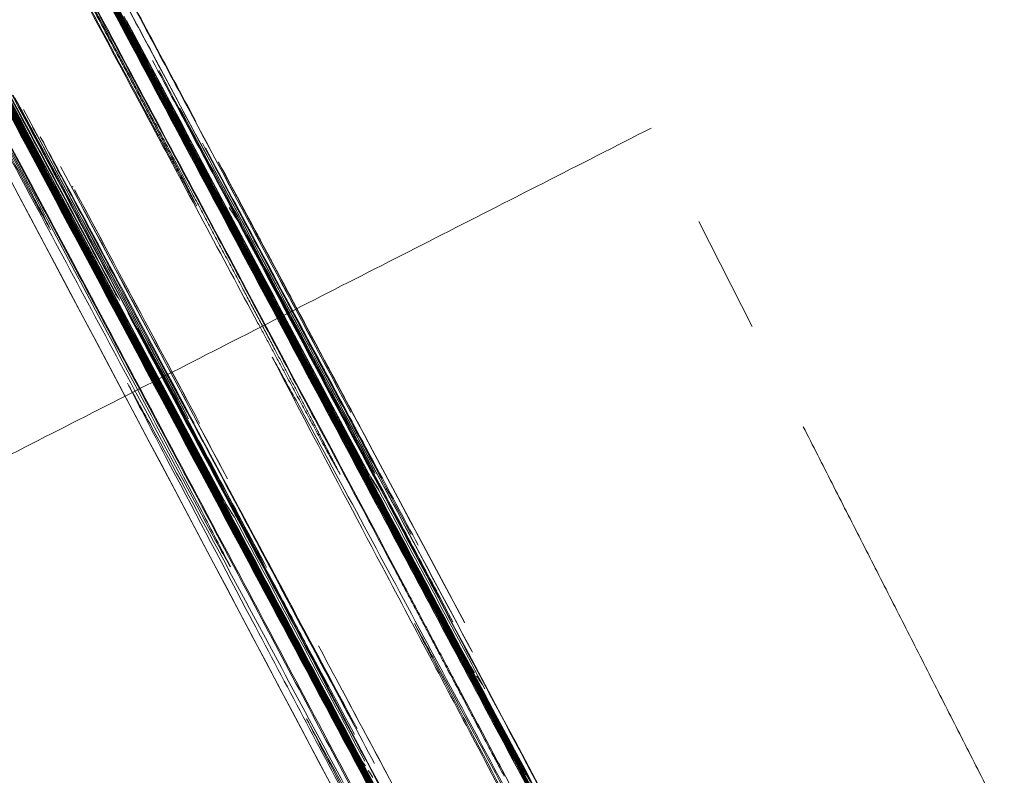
# Model space of a CAD drawing. Header units: millimetres. Extents: x -10 to 594, y 0 to 420.
# Tile 139 of 656: x 203.6966 to 203.7414, y 148.8332 to 148.8676. Entities that reach past the tile are written whole.
import ezdxf

# ---------------------------------------------------------------- set-up
doc = ezdxf.new("R2010")
doc.units = ezdxf.units.MM
doc.layers.add('1', color=7, linetype='Continuous', true_color=0xffffff)
doc.styles.add('Calibri', font='txt')
doc.dimstyles.get("Standard").update_dxf_attribs({"dimtxt": 0.18, "dimasz": 0.18, "dimexe": 0.18, "dimexo": 0.0625, "dimgap": 0.09, "dimtad": 0, "dimtih": 1, "dimtoh": 1, "dimdec": 4, "dimzin": 0, "dimdsep": 46, "dimtxsty": 'Standard', "dimcen": 0.09, "dimadec": 0, "dimazin": 0, "dimtfac": 1, "dimtdec": 4, "dimtofl": 0, "dimtmove": 0, "dimatfit": 3, "dimfxl": 0, "dimtolj": 1, "dimtzin": 0, "dimarcsym": 0})

# ---------------------------------------------------------------- blocks, each defined once
blk = doc.blocks.new('_U4')
at = {"layer": '1', "color": 18, "lineweight": 13}
for p, q in [((224.197271, 149.330349), (306.663744, 149.330349)), ((304.663744, 149.330349), (304.663744, 62.144876)), ((177.527222, 108.297204), (306.663744, 108.297204))]:
    blk.add_line(p, q, dxfattribs=at)
at = {"layer": '1', "color": 18}
for points in [[(304.663744, 149.330349), (305.601566, 145.830352), (303.725922, 145.830346)], [(304.663744, 108.297204), (303.725922, 111.7972), (305.601566, 111.797207)]]:
    blk.add_solid(points, dxfattribs=at)
at = {"layer": '1', "color": 18, "linetype": 'Continuous', "lineweight": 13, "char_height": 3.5, "attachment_point": 7, "rotation": 90, "line_spacing_factor": 1.399613, "style": 'Calibri'}
for s, insert in [('\\fCalibri|b0|i0;\\W1.0000;SINGLE POINT LIFT* EYE', (315.326772, 51.34946)), ('\\fCalibri|b0|i0;\\W1.0000;0.82', (308.003878, 51.34946))]:
    blk.add_mtext(s, dxfattribs=dict(at, insert=insert))
blk = doc.blocks.new('_U5')
at = {"layer": '1', "color": 18, "lineweight": 13}
for p, q in [((130.422645, 152.165523), (67.065295, 152.165523)), ((69.065295, 152.165523), (69.065295, 136.568025)), ((69.065295, 108.517612), (69.065295, 124.11511)), ((276.787899, 108.517612), (67.065295, 108.517612))]:
    blk.add_line(p, q, dxfattribs=at)
at = {"layer": '1', "color": 18}
for points in [[(69.065295, 152.165523), (70.003117, 148.665527), (68.127472, 148.66552)], [(69.065295, 108.517612), (68.127472, 112.017608), (70.003117, 112.017615)]]:
    blk.add_solid(points, dxfattribs=at)
at = {"layer": '1', "color": 18, "linetype": 'Continuous', "lineweight": 13, "insert": (72.405428, 125.77261), "char_height": 3.5, "attachment_point": 7, "rotation": 90, "line_spacing_factor": 1.399613, "style": 'Calibri'}
blk.add_mtext('\\fCalibri|b0|i0;\\W1.0000;0.87', dxfattribs=at)
blk = doc.blocks.new('_U6')
at = {"layer": '1', "color": 18, "lineweight": 13}
for p, q in [((231.195484, 189.812173), (323.005638, 189.812173)), ((321.005638, 189.812173), (321.005638, 155.281146)), ((321.005638, 108.297204), (321.005638, 142.82823)), ((177.527222, 108.297204), (323.005638, 108.297204))]:
    blk.add_line(p, q, dxfattribs=at)
at = {"layer": '1', "color": 18}
for points in [[(321.005638, 189.812173), (321.94346, 186.312176), (320.067816, 186.31217)], [(321.005638, 108.297204), (320.067816, 111.7972), (321.94346, 111.797207)]]:
    blk.add_solid(points, dxfattribs=at)
at = {"layer": '1', "color": 18, "linetype": 'Continuous', "lineweight": 13, "char_height": 3.5, "attachment_point": 7, "rotation": 90, "line_spacing_factor": 1.399613, "style": 'Calibri'}
for s, insert in [('\\fCalibri|b0|i0;\\W1.0000;LIFTING STROPS* EYE', (331.668666, 125.36451)), ('\\fCalibri|b0|i0;\\W1.0000;2.18', (324.345772, 144.48573))]:
    blk.add_mtext(s, dxfattribs=dict(at, insert=insert))
blk = doc.blocks.new('_U8')
at = {"layer": '1', "color": 18, "lineweight": 13}
for p, q in [((209.046118, 155.045589), (47.06469, 155.045589)), ((49.06469, 155.045589), (49.06469, 138.008073)), ((49.06469, 108.517642), (49.06469, 125.555157)), ((276.787898, 108.517642), (47.06469, 108.517642))]:
    blk.add_line(p, q, dxfattribs=at)
at = {"layer": '1', "color": 18}
for points in [[(49.06469, 155.045589), (50.002512, 151.545592), (48.126868, 151.545585)], [(49.06469, 108.517642), (48.126868, 112.017638), (50.002512, 112.017645)]]:
    blk.add_solid(points, dxfattribs=at)
at = {"layer": '1', "color": 18, "linetype": 'Continuous', "lineweight": 13, "insert": (52.404824, 127.212657), "char_height": 3.5, "attachment_point": 7, "rotation": 90, "line_spacing_factor": 1.399613, "style": 'Calibri'}
blk.add_mtext('\\fCalibri|b0|i0;\\W1.0000;0.93', dxfattribs=at)

msp = doc.modelspace()

# ---------------------------------------------------------------- linework, layer by layer
at = {"layer": '1', "color": 155, "linetype": 'Continuous', "lineweight": 18}
for p, q in [((203.704114, 148.860156), (203.704661, 148.859079)), ((203.704661, 148.859079), (203.704361, 148.8596)), ((203.729926, 148.8536), (203.727494, 148.858373)), ((203.710728, 148.847651), (203.711179, 148.846867))]:
    msp.add_line(p, q, dxfattribs=at)
for points, knots in [([(203.87674, 147.286396), (203.797805, 147.434703), (203.640992, 147.729679), (203.34149, 148.293796), (203.012148, 148.914339), (202.743749, 149.418557), (202.679817, 149.538289), (202.679818, 149.538288)], [0, 0, 0, 0, 0.125, 0.25, 0.5, 0.75, 1, 1, 1, 1]), ([(202.679818, 149.538288), (202.679922, 149.538094), (202.743894, 149.418284), (203.012148, 148.914339), (203.34149, 148.293796), (203.640992, 147.729679), (203.797805, 147.434703), (203.87674, 147.286396)], [0, 0, 0, 0, 0.249695, 0.499797, 0.749898, 0.874949, 1, 1, 1, 1]), ([(203.890652, 147.29245), (203.81225, 147.439951), (203.656501, 147.733319), (203.359049, 148.294339), (203.031999, 148.911418), (202.765523, 149.412728), (202.702064, 149.531745), (202.702065, 149.531744)], [0, 0, 0, 0, 0.125, 0.25, 0.5, 0.75, 1, 1, 1, 1]), ([(202.702064, 149.531745), (202.702065, 149.531744), (202.765523, 149.412728), (203.031999, 148.911418), (203.359049, 148.294339), (203.656501, 147.733319), (203.812251, 147.439951), (203.890652, 147.29245)], [0, 0, 0, 0, 0.25, 0.5, 0.75, 0.875, 1, 1, 1, 1]), ([(204.403524, 147.526077), (204.333942, 147.656968), (204.195881, 147.917042), (203.932757, 148.413548), (203.644317, 148.958336), (203.410249, 149.399449), (203.354739, 149.503815), (203.354739, 149.503814)], [0, 0, 0, 0, 0.125, 0.25, 0.5, 0.75, 1, 1, 1, 1]), ([(203.354739, 149.503814), (203.354739, 149.503813), (203.355592, 149.50221), (203.35944, 149.494969), (203.365856, 149.482898), (203.374813, 149.466044), (203.386233, 149.444554), (203.40009, 149.418472), (203.416354, 149.387853), (203.435002, 149.352741), (203.455971, 149.313248), (203.479226, 149.269438), (203.504733, 149.221374), (203.532421, 149.169185), (203.562146, 149.113142), (203.593804, 149.053436), (203.627337, 148.990179), (203.662695, 148.923465), (203.699785, 148.853469), (203.738535, 148.780325), (203.778914, 148.704098), (203.820841, 148.624942), (203.864137, 148.543196), (203.908654, 148.459145), (203.954318, 148.372933), (204.00109, 148.28464), (204.048865, 148.194468), (204.097554, 148.102594), (204.147111, 148.009111), (204.182093, 147.943144), (204.201934, 147.905738), (204.206366, 147.897384), (204.210799, 147.889026), (204.215235, 147.880665), (204.219673, 147.8723), (204.224112, 147.863932), (204.228554, 147.85556), (204.232997, 147.847184), (204.237443, 147.838805), (204.241891, 147.830423), (204.246341, 147.822037), (204.250793, 147.813647), (204.255248, 147.805253), (204.259704, 147.796856), (204.264163, 147.788455), (204.268623, 147.780051), (204.273086, 147.771642), (204.277552, 147.76323), (204.282019, 147.754814), (204.286489, 147.746394), (204.29096, 147.737971), (204.295435, 147.729543), (204.299911, 147.721112), (204.30439, 147.712676), (204.308871, 147.704237), (204.313354, 147.695794), (204.31784, 147.687347), (204.322328, 147.678896), (204.326818, 147.670441), (204.331311, 147.661982), (204.335806, 147.653519), (204.340303, 147.645052), (204.344803, 147.636581), (204.349305, 147.628105), (204.35381, 147.619626), (204.358317, 147.611142), (204.362827, 147.602655), (204.367339, 147.594163), (204.371853, 147.585667), (204.37637, 147.577166), (204.38089, 147.568662), (204.385412, 147.560153), (204.389936, 147.55164), (204.394463, 147.543123), (204.398993, 147.534601), (204.402014, 147.528919), (204.403524, 147.526077)], [0, 0, 0, 0, 0.031081, 0.062158, 0.093305, 0.1246, 0.155888, 0.187056, 0.218181, 0.249337, 0.280514, 0.31167, 0.342879, 0.374214, 0.405539, 0.436746, 0.467909, 0.4991, 0.530268, 0.561397, 0.592563, 0.623843, 0.655121, 0.686287, 0.717423, 0.748611, 0.779829, 0.811039, 0.842328, 0.873781, 0.876531, 0.879279, 0.882027, 0.884774, 0.887519, 0.890264, 0.893008, 0.895752, 0.898494, 0.901236, 0.903978, 0.906719, 0.909459, 0.912199, 0.914939, 0.917678, 0.920417, 0.923156, 0.925895, 0.928633, 0.931372, 0.934111, 0.936849, 0.939588, 0.942328, 0.945067, 0.947807, 0.950547, 0.953288, 0.956029, 0.95877, 0.961513, 0.964256, 0.966999, 0.969744, 0.972489, 0.975235, 0.977982, 0.98073, 0.98348, 0.98623, 0.988981, 0.991734, 0.994488, 0.997243, 1, 1, 1, 1]), ([(202.541177, 149.498388), (202.541177, 149.498387), (202.606326, 149.377775), (202.879987, 148.869702), (203.215963, 148.244241), (203.521388, 147.67581), (203.681214, 147.378693), (203.761631, 147.229352)], [0, 0, 0, 0, 0.249998, 0.499996, 0.749994, 0.874994, 1, 1, 1, 1]), ([(203.761625, 147.229348), (203.681217, 147.37867), (203.521401, 147.675767), (203.215984, 148.244177), (202.880009, 148.869631), (202.609391, 149.372054), (202.543412, 149.494219), (202.541322, 149.498089)], [0, 0, 0, 0, 0.126041, 0.25209, 0.504187, 0.756285, 1, 1, 1, 1]), ([(203.741228, 147.217883), (203.661166, 147.366239), (203.50202, 147.661434), (203.197856, 148.226243), (202.863277, 148.847701), (202.590908, 149.352302), (202.526105, 149.472034), (202.526106, 149.472033)], [0, 0, 0, 0, 0.125, 0.25, 0.5, 0.75, 1, 1, 1, 1]), ([(202.526204, 149.471851), (202.528201, 149.468162), (202.593802, 149.346941), (202.863278, 148.847701), (203.197856, 148.226243), (203.50202, 147.661434), (203.661166, 147.366239), (203.741228, 147.217883)], [0, 0, 0, 0, 0.243975, 0.495984, 0.747992, 0.873996, 1, 1, 1, 1]), ([(202.829631, 149.370526), (202.829631, 149.370525), (202.887847, 149.26105), (203.133284, 148.798399), (203.43567, 148.227109), (203.710991, 147.707258), (203.855151, 147.435421), (203.927696, 147.29878)], [0, 0, 0, 0, 0.25, 0.5, 0.75, 0.875, 1, 1, 1, 1]), ([(203.927696, 147.29878), (203.855151, 147.435421), (203.710991, 147.707258), (203.43567, 148.227109), (203.133284, 148.798399), (202.887847, 149.26105), (202.829631, 149.370526), (202.829631, 149.370525)], [0, 0, 0, 0, 0.125, 0.25, 0.5, 0.75, 1, 1, 1, 1]), ([(203.863432, 147.311352), (203.800145, 147.430164), (203.667579, 147.679267), (203.407191, 148.169142), (203.114058, 148.720963), (202.876563, 149.167199), (202.820336, 149.272633), (202.820337, 149.272631)], [0, 0, 0, 0, 0.114092, 0.240651, 0.493767, 0.746884, 1, 1, 1, 1]), ([(202.820336, 149.272632), (202.820337, 149.272631), (202.876563, 149.167199), (203.114058, 148.720963), (203.407191, 148.169142), (203.674153, 147.6669), (203.813895, 147.404329), (203.884191, 147.272384)], [0, 0, 0, 0, 0.25, 0.5, 0.75, 0.875, 1, 1, 1, 1]), ([(203.74996, 147.251004), (203.684943, 147.371656), (203.549476, 147.623245), (203.284026, 148.116755), (202.985837, 148.671417), (202.744337, 149.119856), (202.687186, 149.225785), (202.687187, 149.225783)], [0, 0, 0, 0, 0.115212, 0.24161, 0.494407, 0.747203, 1, 1, 1, 1]), ([(202.687186, 149.225784), (202.687187, 149.225783), (202.744337, 149.119856), (202.985837, 148.671417), (203.284026, 148.116755), (203.549476, 147.623245), (203.684943, 147.371656), (203.74996, 147.251004)], [0, 0, 0, 0, 0.252797, 0.505593, 0.75839, 0.884788, 1, 1, 1, 1]), ([(203.711194, 147.187216), (203.639204, 147.320014), (203.496005, 147.5844), (203.222216, 148.090404), (202.921407, 148.646607), (202.677833, 149.096241), (202.620204, 149.202437), (202.620204, 149.202436)], [0, 0, 0, 0, 0.125, 0.25, 0.5, 0.75, 1, 1, 1, 1]), ([(202.620204, 149.202437), (202.620204, 149.202436), (202.677833, 149.096241), (202.921407, 148.646607), (203.222216, 148.090404), (203.496005, 147.5844), (203.639204, 147.320014), (203.711194, 147.187216)], [0, 0, 0, 0, 0.25, 0.5, 0.75, 0.875, 1, 1, 1, 1]), ([(203.696643, 148.874273), (203.696805, 148.873969), (203.697129, 148.873358), (203.697611, 148.872448), (203.698092, 148.871539), (203.698573, 148.870632), (203.699053, 148.869726), (203.699481, 148.868918), (203.699861, 148.868201), (203.700196, 148.867568), (203.700532, 148.866934), (203.700869, 148.866299), (203.701207, 148.865661), (203.701545, 148.865022), (203.701885, 148.864381), (203.702226, 148.863739), (203.702456, 148.863305), (203.702571, 148.86309)], [0, 0, 0, 0, 0.081735, 0.164054, 0.246961, 0.330462, 0.414562, 0.499265, 0.558065, 0.616041, 0.673207, 0.729576, 0.785164, 0.839984, 0.894053, 0.947386, 1, 1, 1, 1]), ([(203.702466, 148.863396), (203.702318, 148.863675), (203.702023, 148.864231), (203.701578, 148.865069), (203.701132, 148.865908), (203.700686, 148.866747), (203.700239, 148.867587), (203.699844, 148.868331), (203.699503, 148.868974), (203.699217, 148.869512), (203.698931, 148.870049), (203.698647, 148.870585), (203.698363, 148.87112), (203.698079, 148.871654), (203.697796, 148.872186), (203.697514, 148.872718), (203.697328, 148.873069), (203.697234, 148.873245)], [0, 0, 0, 0, 0.084613, 0.168752, 0.252424, 0.335638, 0.418401, 0.500721, 0.553663, 0.60719, 0.661326, 0.716089, 0.7715, 0.827579, 0.884343, 0.941811, 1, 1, 1, 1]), ([(203.718693, 148.834629), (203.715399, 148.840798), (203.709039, 148.852708), (203.702679, 148.864619), (203.699614, 148.87036)], [0, 0, 0, 0, 0.518019, 1, 1, 1, 1]), ([(203.699615, 148.87036), (203.705049, 148.860183), (203.711409, 148.848272), (203.717768, 148.836363), (203.718694, 148.834629)], [0, 0, 0, 0, 0.854454, 1, 1, 1, 1]), ([(203.718796, 148.834471), (203.717868, 148.836208), (203.711508, 148.848119), (203.705147, 148.86003), (203.699714, 148.870205)], [0, 0, 0, 0, 0.145833, 1, 1, 1, 1]), ([(203.699919, 148.86989), (203.705353, 148.859713), (203.711715, 148.8478), (203.718077, 148.835887), (203.719004, 148.83415)], [0, 0, 0, 0, 0.854167, 1, 1, 1, 1]), ([(203.719098, 148.834005), (203.71817, 148.835743), (203.711808, 148.847657), (203.705445, 148.859571), (203.70001, 148.869749)], [0, 0, 0, 0, 0.145833, 1, 1, 1, 1]), ([(203.70021, 148.869442), (203.705646, 148.859263), (203.712275, 148.846849), (203.718904, 148.834437), (203.720097, 148.832203)], [0, 0, 0, 0, 0.82, 1, 1, 1, 1]), ([(203.725757, 148.821635), (203.722708, 148.827345), (203.714222, 148.843234), (203.705736, 148.859124), (203.700299, 148.869304)], [0, 0, 0, 0, 0.359375, 1, 1, 1, 1]), ([(203.693032, 148.869159), (203.696376, 148.862897), (203.703066, 148.850368), (203.709755, 148.837841), (203.713101, 148.831575)], [0, 0, 0, 0, 0.499819, 1, 1, 1, 1]), ([(203.719517, 148.83336), (203.716216, 148.839541), (203.709851, 148.85146), (203.703485, 148.863379), (203.700421, 148.869116)], [0, 0, 0, 0, 0.51863, 1, 1, 1, 1]), ([(203.700424, 148.869118), (203.705867, 148.858926), (203.712232, 148.847007), (203.718598, 148.835089), (203.71952, 148.833361)], [0, 0, 0, 0, 0.855072, 1, 1, 1, 1]), ([(203.719627, 148.833191), (203.718698, 148.83493), (203.712333, 148.846849), (203.705966, 148.858769), (203.700528, 148.868951)], [0, 0, 0, 0, 0.145833, 1, 1, 1, 1]), ([(203.700718, 148.868659), (203.706157, 148.858475), (203.712525, 148.846553), (203.718892, 148.834631), (203.719821, 148.832893)], [0, 0, 0, 0, 0.854167, 1, 1, 1, 1]), ([(203.719907, 148.832759), (203.718979, 148.834498), (203.712611, 148.84642), (203.706243, 148.858343), (203.700803, 148.868528)], [0, 0, 0, 0, 0.145833, 1, 1, 1, 1]), ([(203.693825, 148.867939), (203.697171, 148.861672), (203.703867, 148.849135), (203.710562, 148.836599), (203.71391, 148.830328)], [0, 0, 0, 0, 0.499816, 1, 1, 1, 1]), ([(203.700988, 148.868243), (203.706429, 148.858057), (203.713064, 148.845635), (203.719698, 148.833214), (203.720892, 148.830978)], [0, 0, 0, 0, 0.82, 1, 1, 1, 1]), ([(203.72655, 148.820414), (203.723498, 148.826128), (203.715005, 148.842028), (203.706512, 148.857929), (203.701071, 148.868116)], [0, 0, 0, 0, 0.359375, 1, 1, 1, 1]), ([(203.712483, 148.846838), (203.710476, 148.850594), (203.706759, 148.857553), (203.703042, 148.864511), (203.701332, 148.867713)], [0, 0, 0, 0, 0.539854, 1, 1, 1, 1]), ([(203.694723, 148.866555), (203.696719, 148.862818), (203.700436, 148.85586), (203.704152, 148.848903), (203.705872, 148.845683)], [0, 0, 0, 0, 0.537143, 1, 1, 1, 1]), ([(203.704361, 148.8596), (203.704297, 148.859718), (203.704172, 148.85995), (203.703981, 148.860306), (203.703789, 148.860662), (203.703596, 148.86102), (203.703404, 148.861378), (203.703233, 148.861695), (203.703091, 148.86196), (203.702978, 148.862168), (203.702867, 148.862376), (203.702756, 148.862581), (203.702646, 148.862784), (203.702538, 148.862985), (203.70243, 148.863185), (203.702323, 148.863382), (203.702254, 148.863509), (203.70222, 148.863573)], [0, 0, 0, 0, 0.087908, 0.173947, 0.258139, 0.340507, 0.421078, 0.499876, 0.546735, 0.595654, 0.646694, 0.699905, 0.755336, 0.813026, 0.873012, 0.935327, 1, 1, 1, 1]), ([(203.706701, 148.855407), (203.706579, 148.855636), (203.706338, 148.856092), (203.705971, 148.856784), (203.705604, 148.857475), (203.705236, 148.858169), (203.704868, 148.858863), (203.70455, 148.859463), (203.704287, 148.859959), (203.704081, 148.860347), (203.703876, 148.860734), (203.703672, 148.86112), (203.703468, 148.861504), (203.703266, 148.861886), (203.703064, 148.862267), (203.702863, 148.862646), (203.702663, 148.863024), (203.702532, 148.863272), (203.702466, 148.863396)], [0, 0, 0, 0, 0.085554, 0.170233, 0.25405, 0.337016, 0.419145, 0.500449, 0.546267, 0.592944, 0.640505, 0.688974, 0.738372, 0.788721, 0.84004, 0.892348, 0.945662, 1, 1, 1, 1]), ([(203.702571, 148.86309), (203.702597, 148.86304), (203.702649, 148.86294), (203.702725, 148.862795), (203.702801, 148.862652), (203.702875, 148.86251), (203.702948, 148.862371), (203.70302, 148.862233), (203.703091, 148.862098), (203.703163, 148.861962), (203.70321, 148.86187), (203.70325, 148.861794), (203.70328, 148.861737), (203.70332, 148.861662), (203.703369, 148.861568), (203.703429, 148.861455), (203.703498, 148.861323), (203.703578, 148.861172), (203.703687, 148.860966), (203.703812, 148.860729), (203.703938, 148.860489), (203.704038, 148.860301), (203.704091, 148.860199), (203.704114, 148.860156)], [0, 0, 0, 0, 0.050823, 0.102785, 0.155898, 0.210171, 0.265614, 0.322236, 0.380044, 0.439048, 0.499254, 0.514043, 0.533496, 0.55765, 0.586525, 0.620131, 0.658477, 0.701567, 0.749404, 0.831928, 0.901187, 0.957199, 1, 1, 1, 1]), ([(203.709937, 148.849278), (203.709856, 148.849432), (203.709695, 148.849736), (203.70945, 148.8502), (203.709204, 148.850665), (203.708958, 148.851133), (203.708709, 148.851602), (203.708461, 148.852072), (203.708238, 148.852493), (203.708048, 148.852853), (203.707892, 148.853148), (203.707737, 148.853442), (203.707584, 148.853732), (203.707432, 148.854019), (203.707282, 148.854303), (203.707134, 148.854584), (203.706987, 148.854863), (203.706842, 148.855139), (203.706748, 148.855317), (203.706701, 148.855407)], [0, 0, 0, 0, 0.074423, 0.147842, 0.220265, 0.291702, 0.362163, 0.431657, 0.500195, 0.543969, 0.589052, 0.635474, 0.683264, 0.732446, 0.783044, 0.83508, 0.888572, 0.94354, 1, 1, 1, 1]), ([(203.70744, 148.853744), (203.707527, 148.853581), (203.707703, 148.853255), (203.707964, 148.852773), (203.708223, 148.852292), (203.708482, 148.851814), (203.70874, 148.851337), (203.70897, 148.85091), (203.709179, 148.850525), (203.709368, 148.850174), (203.709558, 148.849822), (203.709749, 148.849467), (203.709942, 148.84911), (203.710136, 148.848751), (203.710331, 148.848388), (203.710527, 148.848025), (203.710662, 148.847774), (203.710728, 148.847651)], [0, 0, 0, 0, 0.080343, 0.161841, 0.244502, 0.328333, 0.41334, 0.499529, 0.562078, 0.62284, 0.681833, 0.73908, 0.794603, 0.848427, 0.900581, 0.951094, 1, 1, 1, 1]), ([(203.711179, 148.846867), (203.711157, 148.846911), (203.711112, 148.846997), (203.711042, 148.847132), (203.710971, 148.84727), (203.710898, 148.847411), (203.710824, 148.847554), (203.710748, 148.847701), (203.71067, 148.847851), (203.71059, 148.848005), (203.71051, 148.848159), (203.710443, 148.848288), (203.710399, 148.848373), (203.710373, 148.848422), (203.710345, 148.848477), (203.710315, 148.848536), (203.710282, 148.8486), (203.710247, 148.848669), (203.71021, 148.848743), (203.710162, 148.848837), (203.710107, 148.848945), (203.710045, 148.849068), (203.709991, 148.849173), (203.709953, 148.849247), (203.709937, 148.849278)], [0, 0, 0, 0, 0.053211, 0.105706, 0.157487, 0.208557, 0.258919, 0.308575, 0.357529, 0.405783, 0.453341, 0.500207, 0.515159, 0.534746, 0.558983, 0.587881, 0.621442, 0.659672, 0.702571, 0.750142, 0.833099, 0.902389, 0.958018, 1, 1, 1, 1]), ([(203.717099, 148.838141), (203.716294, 148.839648), (203.714702, 148.84263), (203.713109, 148.845611), (203.712321, 148.847086)], [0, 0, 0, 0, 0.505301, 1, 1, 1, 1]), ([(203.705713, 148.845928), (203.706786, 148.843918), (203.708935, 148.839894), (203.711085, 148.83587), (203.712161, 148.833856)], [0, 0, 0, 0, 0.499415, 1, 1, 1, 1]), ([(203.706366, 148.844928), (203.706303, 148.845024), (203.706182, 148.845211), (203.706058, 148.845401), (203.705999, 148.845493)], [0, 0, 0, 0, 0.522332, 1, 1, 1, 1]), ([(203.712805, 148.845549), (203.713732, 148.843812), (203.715586, 148.84034), (203.71744, 148.836867), (203.718367, 148.835131)], [0, 0, 0, 0, 0.5, 1, 1, 1, 1]), ([(203.718446, 148.835009), (203.717519, 148.836746), (203.715665, 148.840219), (203.71381, 148.843691), (203.712883, 148.845428)], [0, 0, 0, 0, 0.5, 1, 1, 1, 1]), ([(203.713562, 148.842724), (203.713654, 148.842552), (203.713837, 148.842205), (203.714111, 148.841689), (203.714384, 148.841174), (203.714657, 148.840659), (203.714929, 148.840146), (203.715201, 148.839632), (203.715472, 148.83912), (203.715744, 148.838607), (203.715944, 148.83823), (203.71609, 148.837953), (203.716188, 148.837769), (203.716312, 148.837535), (203.716462, 148.837251), (203.71664, 148.836917), (203.716844, 148.836532), (203.717074, 148.836097), (203.717385, 148.835512), (203.717741, 148.83484), (203.718109, 148.834147), (203.718404, 148.833591), (203.718573, 148.833272), (203.718646, 148.833133)], [0, 0, 0, 0, 0.054032, 0.108417, 0.163159, 0.218259, 0.273722, 0.329549, 0.385744, 0.442309, 0.499246, 0.513664, 0.532885, 0.556919, 0.585773, 0.619449, 0.657949, 0.701274, 0.749424, 0.831959, 0.901229, 0.957239, 1, 1, 1, 1]), ([(203.719387, 148.831845), (203.719238, 148.832124), (203.718942, 148.832681), (203.718495, 148.833523), (203.718048, 148.834365), (203.7176, 148.835208), (203.717152, 148.836051), (203.716764, 148.836779), (203.716442, 148.837386), (203.716185, 148.83787), (203.715928, 148.838352), (203.715673, 148.838834), (203.715417, 148.839314), (203.715163, 148.839793), (203.714909, 148.840272), (203.714655, 148.840749), (203.714402, 148.841226), (203.714236, 148.84154), (203.714152, 148.841698)], [0, 0, 0, 0, 0.084801, 0.169055, 0.25277, 0.335959, 0.418632, 0.500799, 0.548067, 0.595872, 0.644235, 0.693176, 0.742714, 0.792869, 0.843657, 0.895098, 0.947207, 1, 1, 1, 1])]:
    msp.add_open_spline(points, degree=3, knots=knots, dxfattribs=at)
for points, degree in [([(203.700398, 148.867489), (203.698174, 148.871649), (203.69595, 148.875808), (203.693726, 148.879967)], 3), ([(203.695796, 148.875494), (203.698018, 148.871338), (203.70024, 148.867182), (203.702462, 148.863025)], 3), ([(203.696974, 148.873821), (203.698252, 148.871432), (203.69953, 148.869043), (203.700807, 148.866654)], 3), ([(203.698736, 148.873299), (203.700074, 148.870797), (203.701412, 148.868296), (203.70275, 148.865794)], 3), ([(203.702795, 148.865725), (203.701457, 148.868227), (203.700119, 148.870729), (203.69878, 148.87323)], 3), ([(203.697094, 148.859527), (203.694791, 148.863836), (203.692488, 148.868145), (203.690185, 148.872453)], 3), ([(203.698558, 148.87225), (203.700929, 148.867805), (203.703301, 148.863359), (203.705672, 148.858914)], 3), ([(203.70575, 148.858794), (203.703378, 148.86324), (203.701006, 148.867686), (203.698635, 148.872132)], 3), ([(203.700467, 148.870633), (203.701797, 148.868144), (203.703127, 148.865655), (203.704457, 148.863166)], 3), ([(203.704477, 148.863135), (203.703147, 148.865624), (203.701817, 148.868114), (203.700487, 148.870603)], 3), ([(203.704599, 148.862948), (203.703268, 148.865438), (203.701937, 148.867929), (203.700606, 148.870419)], 3), ([(203.700622, 148.870395), (203.701953, 148.867904), (203.703284, 148.865414), (203.704615, 148.862924)], 3), ([(203.691752, 148.869957), (203.693564, 148.866546), (203.695376, 148.863136), (203.697188, 148.859727)], 3), ([(203.6998, 148.856387), (203.697393, 148.8609), (203.694985, 148.865413), (203.692578, 148.869927)], 3), ([(203.713102, 148.831575), (203.706412, 148.844102), (203.699723, 148.85663), (203.693033, 148.869159)], 3), ([(203.693166, 148.868953), (203.69974, 148.856642), (203.706313, 148.844332), (203.712886, 148.832022)], 3), ([(203.693174, 148.868847), (203.69551, 148.864468), (203.697846, 148.860088), (203.700182, 148.855709)], 3), ([(203.70222, 148.863573), (203.701224, 148.86543), (203.700229, 148.867286), (203.699233, 148.869142)], 3), ([(203.713048, 148.831773), (203.706474, 148.844084), (203.699899, 148.856397), (203.693324, 148.868709)], 3), ([(203.69345, 148.868515), (203.700026, 148.856201), (203.706602, 148.843887), (203.713177, 148.831574)], 3), ([(203.713983, 148.830117), (203.707191, 148.842836), (203.700398, 148.855556), (203.693605, 148.868277)], 3), ([(203.693729, 148.868087), (203.702771, 148.851155), (203.711812, 148.834225), (203.720853, 148.817296)], 3), ([(203.713911, 148.830329), (203.707216, 148.842865), (203.700521, 148.855402), (203.693825, 148.867939)], 3), ([(203.69395, 148.867746), (203.70053, 148.855426), (203.707109, 148.843107), (203.713687, 148.830788)], 3), ([(203.713839, 148.830555), (203.707259, 148.842875), (203.700679, 148.855196), (203.694098, 148.867517)], 3), ([(203.706924, 148.855266), (203.704749, 148.85934), (203.702574, 148.863415), (203.700398, 148.867489)], 3), ([(203.701336, 148.867716), (203.705053, 148.860757), (203.70877, 148.853799), (203.712487, 148.84684)], 3), ([(203.712583, 148.846693), (203.708875, 148.853635), (203.705166, 148.860577), (203.701458, 148.86752)], 3), ([(203.694216, 148.867335), (203.700798, 148.855013), (203.707379, 148.842691), (203.71396, 148.830369)], 3), ([(203.714756, 148.828927), (203.707958, 148.841655), (203.70116, 148.854383), (203.694361, 148.867113)], 3), ([(203.694476, 148.866935), (203.703526, 148.849992), (203.712575, 148.833051), (203.721622, 148.816111)], 3), ([(203.705873, 148.845683), (203.702157, 148.85264), (203.69844, 148.859598), (203.694724, 148.866556)], 3), ([(203.700807, 148.866654), (203.702368, 148.863732), (203.703929, 148.86081), (203.705489, 148.857888)], 3), ([(203.694854, 148.866354), (203.69857, 148.859398), (203.702285, 148.852442), (203.706001, 148.845486)], 3), ([(203.70096, 148.855073), (203.699074, 148.858603), (203.697188, 148.862133), (203.695303, 148.865663)], 3), ([(203.706627, 148.858237), (203.705298, 148.860725), (203.703968, 148.863213), (203.702639, 148.865701)], 3), ([(203.70275, 148.865794), (203.705153, 148.8613), (203.707556, 148.856806), (203.709959, 148.852312)], 3), ([(203.710004, 148.852244), (203.707601, 148.856738), (203.705198, 148.861231), (203.702795, 148.865725)], 3), ([(203.694344, 148.865267), (203.696609, 148.861025), (203.698873, 148.856783), (203.701138, 148.85254)], 3), ([(203.695406, 148.865503), (203.697292, 148.861973), (203.699178, 148.858443), (203.701064, 148.854912)], 3), ([(203.701149, 148.854782), (203.699263, 148.858312), (203.697377, 148.861843), (203.695491, 148.865373)], 3), ([(203.702939, 148.865239), (203.703184, 148.864774), (203.703429, 148.864309), (203.703673, 148.863844)], 3), ([(203.696017, 148.864563), (203.697748, 148.861323), (203.699479, 148.858083), (203.70121, 148.854842)], 3), ([(203.697076, 148.862651), (203.696818, 148.863143), (203.696559, 148.863635), (203.6963, 148.864127)], 3), ([(203.696378, 148.864007), (203.696682, 148.863446), (203.696985, 148.862885), (203.697288, 148.862325)], 3), ([(203.703673, 148.863844), (203.704449, 148.862384), (203.705226, 148.860924), (203.706002, 148.859464)], 3), ([(203.69957, 148.855398), (203.698101, 148.858148), (203.696632, 148.860898), (203.695164, 148.863649)], 3), ([(203.696765, 148.863478), (203.699204, 148.858917), (203.701643, 148.854356), (203.704081, 148.849795)], 3), ([(203.706331, 148.858957), (203.705512, 148.860482), (203.704694, 148.862008), (203.703875, 148.863533)], 3), ([(203.702462, 148.863025), (203.704121, 148.859931), (203.70578, 148.856838), (203.70744, 148.853744)], 3), ([(203.704457, 148.863166), (203.706854, 148.858682), (203.70925, 148.854198), (203.711646, 148.849714)], 3), ([(203.711666, 148.849683), (203.70927, 148.854167), (203.706874, 148.858651), (203.704477, 148.863135)], 3), ([(203.686102, 148.842637), (203.725328, 148.862624)], 1), ([(203.725328, 148.862624), (203.686102, 148.842637)], 1), ([(203.699563, 148.857974), (203.698734, 148.859533), (203.697906, 148.861092), (203.697076, 148.862651)], 3), ([(203.704282, 148.849396), (203.701916, 148.853822), (203.69955, 148.858247), (203.697184, 148.862672)], 3), ([(203.695768, 148.862117), (203.696423, 148.8609), (203.697079, 148.859682), (203.697735, 148.858465)], 3), ([(203.697288, 148.862325), (203.698163, 148.860696), (203.699037, 148.859068), (203.699911, 148.857439)], 3), ([(203.698323, 148.860732), (203.698058, 148.861232), (203.697794, 148.861733), (203.697529, 148.862234)], 3), ([(203.697579, 148.862157), (203.697878, 148.861604), (203.698176, 148.861052), (203.698474, 148.860499)], 3), ([(203.697475, 148.859035), (203.69699, 148.859955), (203.696506, 148.860876), (203.696021, 148.861797)], 3), ([(203.70491, 148.861939), (203.705693, 148.860469), (203.706476, 148.858999), (203.707258, 148.85753)], 3), ([(203.707494, 148.857167), (203.70668, 148.858685), (203.705865, 148.860204), (203.705051, 148.861722)], 3), ([(203.700829, 148.856024), (203.699994, 148.857593), (203.699159, 148.859162), (203.698323, 148.860732)], 3), ([(203.705748, 148.847228), (203.703316, 148.851778), (203.700884, 148.856329), (203.698452, 148.86088)], 3), ([(203.705634, 148.861089), (203.709369, 148.854104), (203.713103, 148.847118), (203.716837, 148.840133)], 3), ([(203.716846, 148.840119), (203.713112, 148.847104), (203.709378, 148.854089), (203.705643, 148.861075)], 3), ([(203.705674, 148.861027), (203.707008, 148.858532), (203.708342, 148.856037), (203.709676, 148.853542)], 3), ([(203.709678, 148.853539), (203.708344, 148.856034), (203.70701, 148.858529), (203.705677, 148.861024)], 3), ([(203.698474, 148.860499), (203.699344, 148.858877), (203.700214, 148.857255), (203.701084, 148.855633)], 3), ([(203.698971, 148.85992), (203.701331, 148.855504), (203.703691, 148.851089), (203.706051, 148.846673)], 3), ([(203.699019, 148.859946), (203.699002, 148.859972)], 1), ([(203.699004, 148.859964), (203.69901, 148.859955), (203.699016, 148.859947), (203.699021, 148.859938)], 3), ([(203.704782, 148.849188), (203.702887, 148.852732), (203.700992, 148.856276), (203.699097, 148.859821)], 3), ([(203.699101, 148.859816), (203.700996, 148.856271), (203.70289, 148.852727), (203.704785, 148.849182)], 3), ([(203.702299, 148.849818), (203.700564, 148.853055), (203.698829, 148.856291), (203.697094, 148.859527)], 3), ([(203.697188, 148.859727), (203.698638, 148.856991), (203.700089, 148.854256), (203.701538, 148.851521)], 3), ([(203.706002, 148.859464), (203.707052, 148.857494), (203.708103, 148.855523), (203.709153, 148.853553)], 3), ([(203.70887, 148.855048), (203.708071, 148.856543), (203.707272, 148.858038), (203.706473, 148.859533)], 3), ([(203.706479, 148.859524), (203.707279, 148.858027), (203.70808, 148.856529), (203.70888, 148.855032)], 3), ([(203.698006, 148.857992), (203.697829, 148.858339), (203.697652, 148.858687), (203.697475, 148.859035)], 3), ([(203.705672, 148.858914), (203.70805, 148.854459), (203.710427, 148.850004), (203.712805, 148.845549)], 3), ([(203.706124, 148.859012), (203.706259, 148.858803), (203.706391, 148.8586), (203.706519, 148.858404)], 3), ([(203.70956, 148.852927), (203.708484, 148.854937), (203.707407, 148.856947), (203.706331, 148.858957)], 3), ([(203.697735, 148.858465), (203.697825, 148.858307), (203.697916, 148.85815), (203.698006, 148.857992)], 3), ([(203.712883, 148.845428), (203.710505, 148.849883), (203.708128, 148.854339), (203.70575, 148.858794)], 3), ([(203.702932, 148.851655), (203.701809, 148.853761), (203.700686, 148.855868), (203.699563, 148.857974)], 3), ([(203.706519, 148.858404), (203.712253, 148.847633), (203.717982, 148.83687), (203.723705, 148.826117)], 3), ([(203.72617, 148.821528), (203.719663, 148.833753), (203.713149, 148.845989), (203.706627, 148.858237)], 3), ([(203.705489, 148.857888), (203.707001, 148.855051), (203.708512, 148.852214), (203.710024, 148.849378)], 3), ([(203.707675, 148.856358), (203.707426, 148.85683), (203.707178, 148.857301), (203.706929, 148.857773)], 3), ([(203.707005, 148.857655), (203.707287, 148.857132), (203.70757, 148.856608), (203.707853, 148.856085)], 3), ([(203.707258, 148.85753), (203.708314, 148.855552), (203.709369, 148.853574), (203.710424, 148.851596)], 3), ([(203.699911, 148.857439), (203.701052, 148.855308), (203.702193, 148.853176), (203.703334, 148.851045)], 3), ([(203.710717, 148.851145), (203.709643, 148.853152), (203.708568, 148.855159), (203.707494, 148.857167)], 3), ([(203.707021, 148.842857), (203.704614, 148.847367), (203.702207, 148.851877), (203.6998, 148.856387)], 3), ([(203.709232, 148.853432), (203.708713, 148.854407), (203.708194, 148.855383), (203.707675, 148.856358)], 3), ([(203.704213, 148.849683), (203.703085, 148.851796), (203.701957, 148.85391), (203.700829, 148.856024)], 3), ([(203.707853, 148.856085), (203.708397, 148.85507), (203.708942, 148.854055), (203.709486, 148.85304)], 3), ([(203.708914, 148.85445), (203.708658, 148.854934), (203.708401, 148.855417), (203.708144, 148.855901)], 3), ([(203.70821, 148.855799), (203.708486, 148.855286), (203.708761, 148.854774), (203.709037, 148.854261)], 3), ([(203.703835, 148.847394), (203.702413, 148.850061), (203.700991, 148.85273), (203.69957, 148.855398)], 3), ([(203.700182, 148.855709), (203.702531, 148.851309), (203.704879, 148.846909), (203.707227, 148.842509)], 3), ([(203.701084, 148.855633), (203.702232, 148.853487), (203.703381, 148.851341), (203.70453, 148.849194)], 3), ([(203.701064, 148.854912), (203.701029, 148.854966), (203.700995, 148.855019), (203.70096, 148.855073)], 3), ([(203.70121, 148.854842), (203.707778, 148.842508), (203.714338, 148.830185), (203.720892, 148.817873)], 3), ([(203.714152, 148.841698), (203.711743, 148.84622), (203.709334, 148.850743), (203.706924, 148.855266)], 3), ([(203.708847, 148.855082), (203.709649, 148.853583), (203.710451, 148.852084), (203.711252, 148.850586)], 3), ([(203.712069, 148.849064), (203.711003, 148.851058), (203.709936, 148.853053), (203.70887, 148.855048)], 3), ([(203.710483, 148.851505), (203.70996, 148.852487), (203.709437, 148.853469), (203.708914, 148.85445)], 3), ([(203.717344, 148.824481), (203.712073, 148.834385), (203.706798, 148.844296), (203.701517, 148.854214)], 3), ([(203.709037, 148.854261), (203.709579, 148.85325), (203.710121, 148.852239), (203.710663, 148.851229)], 3), ([(203.701966, 148.853523), (203.702195, 148.853089), (203.702425, 148.852654), (203.702654, 148.85222)], 3), ([(203.709153, 148.853553), (203.710474, 148.851078), (203.711795, 148.848603), (203.713115, 148.846129)], 3), ([(203.70282, 148.851964), (203.70256, 148.852446), (203.702299, 148.852929), (203.702039, 148.853412)], 3), ([(203.711599, 148.848993), (203.71081, 148.850472), (203.710021, 148.851952), (203.709232, 148.853432)], 3), ([(203.709486, 148.85304), (203.710558, 148.851036), (203.711631, 148.849032), (203.712703, 148.847028)], 3), ([(203.712777, 148.846915), (203.711705, 148.848919), (203.710632, 148.850923), (203.70956, 148.852927)], 3), ([(203.701138, 148.85254), (203.703646, 148.847832), (203.706154, 148.843125), (203.708662, 148.838417)], 3), ([(203.702654, 148.85222), (203.703115, 148.851353), (203.703577, 148.850486), (203.704038, 148.849618)], 3), ([(203.709174, 148.850246), (203.708814, 148.850897), (203.708452, 148.851549), (203.708091, 148.852201)], 3), ([(203.708091, 148.852201), (203.708642, 148.851138), (203.709193, 148.850075), (203.709744, 148.849014)], 3), ([(203.709959, 148.852312), (203.712358, 148.847824), (203.714757, 148.843336), (203.717156, 148.838849)], 3), ([(203.717201, 148.838779), (203.714802, 148.843267), (203.712403, 148.847756), (203.710004, 148.852244)], 3), ([(203.704241, 148.849316), (203.703768, 148.850199), (203.703294, 148.851081), (203.70282, 148.851964)], 3), ([(203.710475, 148.852047), (203.711008, 148.85105), (203.71154, 148.850053), (203.712073, 148.849057)], 3), ([(203.701538, 148.851521), (203.702658, 148.849402), (203.703777, 148.847283), (203.704896, 148.845166)], 3), ([(203.707141, 148.843768), (203.705738, 148.846397), (203.704335, 148.849026), (203.702932, 148.851655)], 3), ([(203.703193, 148.851634), (203.703423, 148.8512), (203.703654, 148.850766), (203.703884, 148.850332)], 3), ([(203.704, 148.850154), (203.703752, 148.850615), (203.703505, 148.851075), (203.703257, 148.851536)], 3), ([(203.710424, 148.851596), (203.711749, 148.849115), (203.713073, 148.846634), (203.714398, 148.844154)], 3), ([(203.71286, 148.847051), (203.712068, 148.848536), (203.711275, 148.850021), (203.710483, 148.851505)], 3), ([(203.701498, 148.851023), (203.701869, 148.850351), (203.702241, 148.84968), (203.702612, 148.849009)], 3), ([(203.703234, 148.847681), (203.702656, 148.848794), (203.702077, 148.849908), (203.701498, 148.851023)], 3), ([(203.703334, 148.851045), (203.704834, 148.848242), (203.706333, 148.84544), (203.707833, 148.842637)], 3), ([(203.710663, 148.851229), (203.711468, 148.849724), (203.712273, 148.84822), (203.713078, 148.846715)], 3), ([(203.714731, 148.843642), (203.713393, 148.846143), (203.712055, 148.848644), (203.710717, 148.851145)], 3), ([(203.703884, 148.850332), (203.704355, 148.849448), (203.704826, 148.848564), (203.705297, 148.847681)], 3), ([(203.705465, 148.847421), (203.704977, 148.848332), (203.704488, 148.849243), (203.704, 148.850154)], 3), ([(203.712099, 148.844838), (203.711124, 148.846641), (203.71015, 148.848443), (203.709174, 148.850246)], 3), ([(203.705727, 148.843464), (203.704585, 148.845582), (203.703442, 148.8477), (203.702299, 148.849818)], 3), ([(203.704038, 148.849618), (203.70475, 148.848283), (203.705462, 148.846947), (203.706175, 148.845612)], 3), ([(203.702612, 148.849009), (203.703611, 148.847161), (203.704609, 148.845313), (203.705608, 148.843465)], 3), ([(203.70773, 148.842796), (203.706567, 148.844969), (203.705404, 148.847143), (203.704241, 148.849316)], 3), ([(203.709744, 148.849014), (203.710924, 148.846779), (203.712103, 148.844546), (203.713282, 148.842313)], 3), ([(203.710024, 148.849378), (203.711203, 148.84716), (203.712383, 148.844942), (203.713562, 148.842724)], 3), ([(203.74273, 148.828471), (203.732253, 148.849034)], 1), ([(203.713979, 148.844534), (203.713186, 148.84602), (203.712393, 148.847506), (203.711599, 148.848993)], 3), ([(203.706908, 148.840727), (203.705684, 148.843045), (203.704459, 148.845362), (203.703234, 148.847681)], 3), ([(203.705297, 148.847681), (203.706012, 148.846341), (203.706727, 148.845001), (203.707442, 148.843661)], 3), ([(203.707158, 148.841145), (203.706051, 148.843227), (203.704943, 148.84531), (203.703835, 148.847394)], 3), ([(203.707645, 148.843347), (203.706918, 148.844705), (203.706192, 148.846063), (203.705465, 148.847421)], 3), ([(203.712487, 148.84684), (203.712434, 148.846922), (203.71238, 148.847005), (203.712326, 148.847089)], 3), ([(203.712326, 148.847089), (203.713918, 148.844107), (203.715511, 148.841125), (203.717103, 148.838144)], 3), ([(203.712703, 148.847028), (203.712728, 148.84699), (203.712752, 148.846952), (203.712777, 148.846915)], 3), ([(203.712568, 148.846744), (203.712695, 148.846551), (203.712818, 148.846362), (203.712939, 148.846177)], 3), ([(203.712955, 148.846121), (203.712834, 148.846308), (203.71271, 148.846498), (203.712583, 148.846693)], 3), ([(203.705713, 148.845928), (203.705767, 148.845846), (203.70582, 148.845764), (203.705873, 148.845683)], 3), ([(203.712161, 148.833856), (203.710012, 148.83788), (203.707863, 148.841904), (203.705713, 148.845928)], 3), ([(203.717766, 148.837115), (203.716162, 148.840117), (203.714559, 148.843119), (203.712955, 148.846121)], 3), ([(203.713115, 148.846129), (203.714179, 148.844138), (203.715243, 148.842147), (203.716306, 148.840157)], 3), ([(203.706001, 148.845486), (203.706126, 148.845294), (203.706248, 148.845105), (203.706368, 148.844921)], 3), ([(203.706175, 148.845612), (203.706891, 148.84427), (203.707607, 148.842927), (203.708324, 148.841585)], 3), ([(203.704896, 148.845166), (203.705328, 148.844329), (203.70576, 148.843492), (203.706191, 148.842657)], 3), ([(203.706368, 148.844921), (203.708345, 148.841218), (203.710323, 148.837516), (203.712301, 148.833814)], 3), ([(203.71781, 148.834218), (203.715907, 148.837758), (203.714003, 148.841298), (203.712099, 148.844838)], 3), ([(203.715575, 148.841548), (203.715043, 148.842543), (203.714511, 148.843538), (203.713979, 148.844534)], 3), ([(203.710647, 148.837206), (203.709478, 148.839393), (203.70831, 148.841581), (203.707141, 148.843768)], 3), ([(203.707442, 148.843661), (203.70816, 148.842316), (203.708878, 148.840971), (203.709597, 148.839625)], 3), ([(203.705608, 148.843465), (203.707538, 148.839874), (203.709468, 148.836283), (203.711399, 148.832692)], 3), ([(203.706191, 148.842657), (203.706036, 148.842925), (203.705882, 148.843195), (203.705727, 148.843464)], 3), ([(203.709818, 148.839284), (203.709094, 148.840639), (203.70837, 148.841993), (203.707645, 148.843347)], 3), ([(203.712674, 148.83227), (203.71079, 148.835799), (203.708905, 148.839328), (203.707021, 148.842857)], 3), ([(203.707227, 148.842509), (203.709051, 148.839093), (203.710875, 148.835677), (203.712699, 148.832261)], 3), ([(203.713282, 148.842313), (203.714776, 148.839493), (203.71627, 148.836674), (203.717762, 148.833856)], 3), ([(203.708324, 148.841585), (203.708767, 148.840756), (203.70921, 148.839927), (203.709653, 148.839098)], 3), ([(203.712744, 148.833713), (203.711307, 148.836401), (203.709871, 148.839089), (203.708434, 148.841777)], 3), ([(203.712068, 148.831885), (203.710432, 148.83497), (203.708795, 148.838057), (203.707158, 148.841145)], 3), ([(203.711515, 148.832036), (203.70998, 148.834932), (203.708444, 148.837829), (203.706908, 148.840727)], 3), ([(203.715363, 148.838523), (203.715096, 148.839042), (203.714828, 148.839562), (203.714561, 148.840082)], 3), ([(203.714561, 148.840082), (203.714907, 148.839452), (203.715253, 148.838821), (203.715599, 148.838191)], 3), ([(203.709597, 148.839625), (203.710306, 148.838297), (203.711016, 148.836969), (203.711726, 148.835641)], 3), ([(203.711948, 148.835299), (203.711238, 148.836627), (203.710528, 148.837956), (203.709818, 148.839284)], 3), ([(203.709653, 148.839098), (203.710377, 148.837744), (203.711101, 148.83639), (203.711826, 148.835035)], 3), ([(203.714507, 148.830997), (203.713068, 148.833689), (203.711629, 148.836381), (203.71019, 148.839074)], 3), ([(203.708662, 148.838417), (203.710469, 148.835016), (203.712276, 148.831615), (203.714083, 148.828214)], 3), ([(203.717109, 148.835205), (203.716527, 148.83631), (203.715945, 148.837416), (203.715363, 148.838523)], 3), ([(203.715599, 148.838191), (203.716244, 148.836996), (203.716889, 148.835801), (203.717534, 148.834606)], 3), ([(203.717103, 148.838144), (203.717167, 148.838043), (203.71723, 148.837943), (203.717293, 148.837844)], 3), ([(203.71739, 148.837695), (203.717481, 148.837555), (203.71757, 148.837417), (203.717658, 148.837281)], 3), ([(203.711282, 148.83703), (203.711993, 148.8357), (203.712704, 148.83437), (203.713415, 148.83304)], 3), ([(203.709653, 148.835744), (203.709907, 148.83525), (203.710162, 148.834756), (203.710416, 148.834263)], 3), ([(203.710621, 148.833976), (203.710299, 148.834565), (203.709976, 148.835154), (203.709653, 148.835744)], 3), ([(203.723382, 148.823363), (203.721292, 148.827309), (203.719201, 148.831256), (203.717109, 148.835205)], 3), ([(203.718367, 148.835131), (203.720758, 148.830656), (203.723148, 148.826181), (203.725539, 148.821706)], 3), ([(203.725618, 148.821584), (203.723228, 148.826059), (203.720837, 148.830534), (203.718446, 148.835009)], 3), ([(203.710416, 148.834263), (203.710965, 148.833221), (203.711514, 148.832179), (203.712063, 148.831137)], 3), ([(203.717534, 148.834606), (203.718479, 148.832846), (203.719423, 148.831086), (203.720368, 148.829326)], 3), ([(203.718694, 148.834629), (203.720034, 148.832125), (203.721373, 148.82962), (203.722713, 148.827116)], 3), ([(203.720405, 148.831464), (203.719868, 148.832466), (203.719332, 148.833469), (203.718796, 148.834471)], 3), ([(203.712437, 148.830611), (203.711832, 148.831733), (203.711227, 148.832854), (203.710621, 148.833976)], 3), ([(203.712326, 148.833602), (203.712271, 148.833686), (203.712217, 148.833771), (203.712161, 148.833856)], 3), ([(203.717762, 148.833856), (203.71957, 148.830451), (203.721378, 148.827046), (203.723185, 148.823643)], 3), ([(203.724421, 148.821901), (203.722217, 148.826007), (203.720014, 148.830112), (203.71781, 148.834218)], 3), ([(203.719004, 148.83415), (203.719528, 148.833167), (203.720052, 148.832183), (203.720576, 148.8312)], 3), ([(203.720707, 148.830998), (203.720171, 148.832001), (203.719635, 148.833003), (203.719098, 148.834005)], 3), ([(203.712665, 148.833079), (203.712596, 148.833186), (203.712526, 148.833294), (203.712455, 148.833403)], 3)]:
    msp.add_open_spline(points, degree=degree, dxfattribs=at)

# ---------------------------------------------------------------- dimensions: what is measured, and where the dimension line sits
at = {"layer": '1', "color": 18, "linetype": 'Continuous', "lineweight": 13}
for base, p1, text, override, picture, middle in [((321.005638, 108.297204), (224.195484, 189.812173), ' \\fCalibri|b0|i0;\\C18;2.18 \\P\\fCalibri|b0|i0;\\C18;{\\H1.00x;\\fCalibri|b0|i0;LIFTING STROPS* EYE\\fCalibri|b0|i0;}\\C18;', {"dimtxt": 3.5, "dimasz": 3.5, "dimexe": 2, "dimexo": 0, "dimgap": 1.5, "dimtih": 0, "dimtoh": 0, "dimdec": 2, "dimlfac": 0.001, "dimdsep": 46, "dimlunit": 2, "dimpost": '', "dimtxsty": 'Calibri', "dimsah": 1, "dimse1": 0, "dimse2": 0, "dimsd1": 0, "dimsd2": 0, "dimclrd": 18, "dimclre": 18, "dimclrt": 18, "dimtol": 0, "dimtm": -0.1, "dimtfac": 1, "dimtdec": 2, "dimtofl": 1, "dimtmove": 0, "dimlwd": 13, "dimlwe": 13}, '_U6', (321.005638, 149.054688)), ((304.663744, 108.297204), (224.197271, 149.330349), ' <> \\P\\fCalibri|b0|i0;\\C18;{\\H1.00x;\\fCalibri|b0|i0;SINGLE POINT LIFT* EYE\\fCalibri|b0|i0;}\\C18;', {"dimtxt": 3.5, "dimasz": 3.5, "dimexe": 2, "dimexo": 0, "dimgap": 1.5, "dimtih": 0, "dimtoh": 0, "dimdec": 2, "dimlfac": 0.02, "dimdsep": 46, "dimlunit": 2, "dimtxsty": 'Calibri', "dimsah": 1, "dimse1": 0, "dimse2": 0, "dimsd1": 0, "dimsd2": 0, "dimclrd": 18, "dimclre": 18, "dimclrt": 18, "dimtol": 0, "dimtm": -0.1, "dimtfac": 1, "dimtdec": 2, "dimtofl": 1, "dimtmove": 0, "dimlwd": 13, "dimlwe": 13}, '_U4', (304.663744, 76.744454))]:
    dim = msp.add_linear_dim(base=base, p1=p1, p2=(177.527222, 108.297204), angle=90, text=text, dimstyle='Standard', override=override, dxfattribs=at)
    dim.commit()
    dim.dimension.update_dxf_attribs({"geometry": picture, "text_midpoint": middle, "dimtype": 160})
for base, p1, p2, picture, middle in [((49.06469, 108.517642), (209.046118, 155.045589), (276.787898, 108.517642), '_U8', (49.06469, 131.781615)), ((69.065295, 108.517612), (130.422645, 152.165523), (276.787899, 108.517612), '_U5', (69.065295, 130.341567))]:
    dim = msp.add_linear_dim(base=base, p1=p1, p2=p2, angle=90, dimstyle='Standard', override={"dimtxt": 3.5, "dimasz": 3.5, "dimexe": 2, "dimexo": 0, "dimgap": 1.5, "dimtih": 0, "dimtoh": 0, "dimdec": 2, "dimlfac": 0.02, "dimdsep": 46, "dimlunit": 2, "dimtxsty": 'Calibri', "dimsah": 1, "dimse1": 0, "dimse2": 0, "dimsd1": 0, "dimsd2": 0, "dimclrd": 18, "dimclre": 18, "dimclrt": 18, "dimtol": 0, "dimtm": -0.1, "dimtfac": 1, "dimtdec": 2, "dimtofl": 1, "dimtmove": 0, "dimlwd": 13, "dimlwe": 13}, dxfattribs=at)
    dim.commit()
    dim.dimension.update_dxf_attribs({"geometry": picture, "text_midpoint": middle, "dimtype": 160})

doc.saveas('drawing.dxf')
